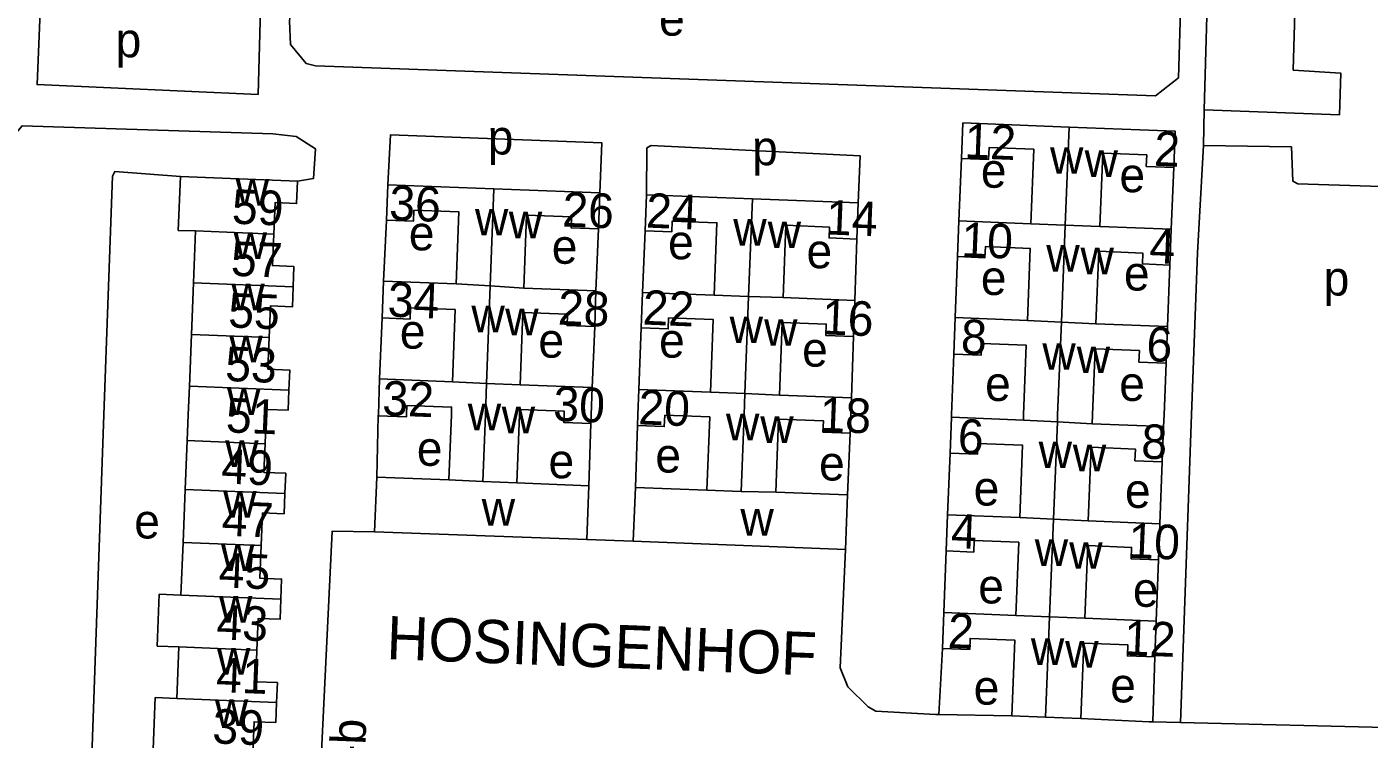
# Model space of a CAD drawing. Extents: x 159675 to 162108, y 386471 to 388472.
# Drawn here: x 161137.4 to 161292.8, y 387212.5 to 387294.9 of the extents above; entities that cross this region are included whole.
import ezdxf

# ---------------------------------------------------------------- set-up
doc = ezdxf.new("R2010")
doc.units = 0
for name, color, linetype in [('BLT_Basislijn', 7, 'Continuous'), ('BLT_Bebouwing', 7, 'Continuous'), ('BLT_Centroide', 7, 'Continuous'), ('BLT_Huisnummer', 7, 'Continuous'), ('BLT_Huisnummer_ tussenligend', 7, 'Continuous'), ('BLT_Huisnummer_reeks', 7, 'Continuous'), ('BLT_Onderverdeling_panden', 7, 'Continuous'), ('BLT_Straatnaam', 7, 'Continuous'), ('BLT_Vlakafsluiter', 7, 'Continuous')]:
    doc.layers.add(name, color=color, linetype=linetype)

msp = doc.modelspace()

# ---------------------------------------------------------------- linework, layer by layer
at = {"layer": 'BLT_Basislijn'}
for p, q in [((161245.64, 387279.69), (161245.34, 387272.46)), ((161270.21, 387278.63), (161269.92, 387271.51)), ((161178.72, 387265.5), (161179.06, 387272.55)), ((161203.6, 387271.55), (161203.32, 387264.37)), ((161209, 387271.31), (161208.69, 387264.16)), ((161233.52, 387270.36), (161233.27, 387263.26)), ((161244.89, 387261.26), (161245.17, 387268.32)), ((161269.48, 387260.22), (161269.76, 387267.34)), ((161178.28, 387254.16), (161178.57, 387261.22)), ((161203.17, 387260.22), (161202.89, 387253.19)), ((161208.54, 387260.08), (161208.29, 387252.96)), ((161233.11, 387259.06), (161232.88, 387251.99)), ((161244.73, 387257.05), (161244.47, 387250)), ((161269.08, 387250), (161269.31, 387256)), ((161177.94, 387242.79), (161178.12, 387249.9)), ((161244.47, 387250), (161244.46, 387249.74)), ((161269.02, 387248.65), (161269.08, 387250)), ((161272.26, 387250), (161270.97, 387214.4)), ((161202.74, 387249), (161202.49, 387241.81)), ((161207.88, 387241.59), (161208.13, 387248.76)), ((161232.45, 387240.73), (161232.73, 387247.9)), ((161244.02, 387238.44), (161244.3, 387245.56)), ((161268.6, 387237.41), (161268.86, 387244.56)), ((161202.26, 387235.58), (161207.64, 387235.38)), ((161243.59, 387227.13), (161243.86, 387234.25)), ((161268.18, 387226.13), (161268.43, 387233.22)), ((161243.43, 387222.97), (161243.02, 387215.33)), ((161267.79, 387214.47), (161268.01, 387221.98)), ((161251.46, 387215.17), (161243.02, 387215.33)), ((161270.97, 387214.4), (161267.79, 387214.47)), ((161270.97, 387214.4), (161299.99, 387213.67))]:
    msp.add_line(p, q, dxfattribs=at)
for points in [[(161290.66, 387309.56), (161290.38, 387303.88), (161284.59, 387303.95), (161284.42, 387303.27), (161284.04, 387289.91), (161289.54, 387289.57), (161289.38, 387284.73), (161273.71, 387285.32), (161274.34, 387307.04)], [(161271.02, 387298.17), (161270.75, 387289.03), (161268.09, 387286.92), (161170.87, 387290.42), (161169.76, 387290.68), (161167.96, 387292.87), (161167.85, 387295.57), (161168.48, 387302.18)], [(161139.11, 387299.54), (161138.63, 387288.23), (161164.2, 387287.11), (161164.51, 387298.44), (161160.44, 387298.7)], [(161134.25, 387250), (161135.45, 387281.71), (161136.88, 387283.46), (161165.92, 387282.54), (161168.62, 387282.22), (161170.84, 387280.82), (161170.62, 387277.36), (161168.77, 387277.04)], [(161179.21, 387276.62), (161179.55, 387282.44), (161203.99, 387281.5), (161203.76, 387275.72)], [(161209.16, 387275.48), (161209.22, 387280.91), (161209.7, 387281.2), (161233.89, 387280), (161233.68, 387274.55)], [(161302.59, 387276.17), (161284.55, 387276.74), (161283.99, 387277.05), (161283.83, 387281.04), (161273.63, 387281.17), (161272.94, 387268.77), (161272.26, 387250)], [(161155.22, 387277.58), (161147.62, 387278.16), (161147.35, 387277.62), (161146.37, 387250)], [(161146.37, 387250), (161144.56, 387199.56), (161154.07, 387198.96)], [(161177.7, 387236.48), (161172.78, 387236.54), (161171.51, 387210.2)], [(161243.02, 387215.33), (161242.61, 387215.34), (161235.7, 387215.72), (161234.84, 387216.2), (161232.46, 387218.54), (161231.59, 387220.72), (161232.21, 387234.44)], [(161259.44, 387214.85), (161267.35, 387214.48), (161267.79, 387214.47)]]:
    msp.add_lwpolyline(points, dxfattribs=at)
at = {"layer": 'BLT_Bebouwing'}
for p, q in [((161168.77, 387277.04), (161155.22, 387277.58)), ((161179.06, 387272.55), (161179.21, 387276.62)), ((161179.21, 387276.62), (161191.49, 387276.17)), ((161191.49, 387276.17), (161203.76, 387275.72)), ((161203.76, 387275.72), (161203.6, 387271.55)), ((161209, 387271.31), (161209.16, 387275.48)), ((161209.16, 387275.48), (161221.42, 387275.02)), ((161221.42, 387275.02), (161233.68, 387274.55)), ((161233.68, 387274.55), (161233.52, 387270.36)), ((161156.96, 387271.29), (161156.73, 387265.3)), ((161245.34, 387272.46), (161245.17, 387268.32)), ((161253.65, 387272.13), (161245.34, 387272.46)), ((161269.92, 387271.51), (161261.66, 387271.83)), ((161269.76, 387267.34), (161269.92, 387271.51)), ((161156.73, 387265.3), (161156.49, 387259.31)), ((161178.57, 387261.22), (161178.72, 387265.5)), ((161178.72, 387265.5), (161187.14, 387265.19)), ((161194.97, 387264.67), (161203.32, 387264.37)), ((161203.32, 387264.37), (161203.17, 387260.22)), ((161208.54, 387260.08), (161208.69, 387264.16)), ((161208.69, 387264.16), (161216.99, 387263.85)), ((161224.97, 387263.58), (161233.27, 387263.26)), ((161233.27, 387263.26), (161233.11, 387259.06)), ((161244.89, 387261.26), (161244.73, 387257.05)), ((161253.26, 387260.92), (161244.89, 387261.26)), ((161269.48, 387260.22), (161261.18, 387260.55)), ((161156.49, 387259.31), (161156.25, 387253.33)), ((161269.31, 387256), (161269.48, 387260.22)), ((161178.13, 387250), (161178.28, 387254.16)), ((161178.28, 387254.16), (161186.71, 387253.82)), ((161156.25, 387253.33), (161156.11, 387250)), ((161194.56, 387253.49), (161202.89, 387253.19)), ((161202.89, 387253.19), (161202.77, 387250)), ((161208.17, 387250), (161208.29, 387252.96)), ((161208.29, 387252.96), (161216.57, 387252.65)), ((161224.57, 387252.3), (161232.88, 387251.99)), ((161232.88, 387251.99), (161232.81, 387250)), ((161156.11, 387250), (161155.99, 387247.03)), ((161165.02, 387246.67), (161165.16, 387250)), ((161178.12, 387249.9), (161178.13, 387250)), ((161186.3, 387242.49), (161186.58, 387250)), ((161194.45, 387250), (161194.16, 387242.12)), ((161202.77, 387250), (161202.74, 387249)), ((161208.13, 387248.76), (161208.17, 387250)), ((161232.81, 387250), (161232.73, 387247.9)), ((161244.46, 387249.74), (161244.3, 387245.56)), ((161252.79, 387249.4), (161244.46, 387249.74)), ((161252.81, 387250), (161252.79, 387249.4)), ((161260.75, 387248.98), (161260.79, 387250)), ((161269.02, 387248.65), (161260.75, 387248.98)), ((161268.86, 387244.56), (161269.02, 387248.65)), ((161155.99, 387247.03), (161155.77, 387241.35)), ((161177.7, 387236.48), (161177.94, 387242.79)), ((161177.94, 387242.79), (161186.3, 387242.49)), ((161186.3, 387242.49), (161190.24, 387242.3)), ((161190.24, 387242.3), (161194.16, 387242.12)), ((161194.16, 387242.12), (161202.49, 387241.81)), ((161202.49, 387241.81), (161202.26, 387235.58)), ((161155.77, 387241.35), (161155.52, 387235.23)), ((161207.64, 387235.38), (161207.88, 387241.59)), ((161207.88, 387241.59), (161216.16, 387241.28)), ((161224.12, 387241.05), (161232.45, 387240.73)), ((161232.45, 387240.73), (161232.21, 387234.44)), ((161244.02, 387238.44), (161243.86, 387234.25)), ((161252.38, 387238.11), (161244.02, 387238.44)), ((161268.6, 387237.41), (161260.31, 387237.74)), ((161268.43, 387233.22), (161268.6, 387237.41)), ((161202.26, 387235.58), (161177.7, 387236.48)), ((161155.52, 387235.23), (161155.28, 387229.14)), ((161232.21, 387234.44), (161207.64, 387235.38)), ((161243.59, 387227.13), (161243.43, 387222.97)), ((161251.92, 387226.8), (161243.59, 387227.13)), ((161268.18, 387226.13), (161259.9, 387226.46)), ((161268.01, 387221.98), (161268.18, 387226.13)), ((161155.04, 387223.15), (161154.8, 387217.17)), ((161251.46, 387215.17), (161255.37, 387215.02)), ((161255.37, 387215.02), (161259.44, 387214.85))]:
    msp.add_line(p, q, dxfattribs=at)
for points in [[(161258.09, 387283.32), (161245.8, 387283.81), (161245.64, 387279.69)], [(161270.21, 387278.63), (161270.38, 387282.83), (161258.09, 387283.32)], [(161245.64, 387279.69), (161248.77, 387279.57), (161248.82, 387280.95), (161253.99, 387280.75), (161253.65, 387272.13)], [(161261.66, 387271.83), (161262, 387280.3), (161267.08, 387280.1), (161267.02, 387278.76), (161270.21, 387278.63)], [(161155.22, 387277.58), (161154.97, 387271.36), (161156.96, 387271.29)], [(161166.02, 387270.92), (161166.17, 387274.57), (161168.67, 387274.47), (161168.77, 387277.04)], [(161187.14, 387265.19), (161187.44, 387273.51), (161182.24, 387273.7), (161182.2, 387272.43), (161179.06, 387272.55)], [(161203.6, 387271.55), (161200.43, 387271.67), (161200.48, 387272.92), (161195.28, 387273.12), (161194.97, 387264.67)], [(161216.99, 387263.85), (161217.31, 387272.25), (161212.14, 387272.44), (161212.09, 387271.19), (161209, 387271.31)], [(161233.52, 387270.36), (161230.3, 387270.48), (161230.35, 387271.75), (161225.29, 387271.95), (161224.97, 387263.58)], [(161168.27, 387264.84), (161168.36, 387267.18), (161165.87, 387267.28), (161166.02, 387270.92)], [(161245.17, 387268.32), (161248.34, 387268.19), (161248.39, 387269.49), (161253.59, 387269.28), (161253.26, 387260.92)], [(161261.18, 387260.55), (161261.51, 387268.94), (161266.62, 387268.74), (161266.57, 387267.47), (161269.76, 387267.34)], [(161165.5, 387258.95), (161165.64, 387262.61), (161168.18, 387262.51), (161168.27, 387264.84)], [(161186.71, 387253.82), (161187.01, 387262.19), (161181.84, 387262.38), (161181.8, 387261.1), (161178.57, 387261.22)], [(161203.17, 387260.22), (161199.97, 387260.34), (161200.02, 387261.65), (161194.87, 387261.84), (161194.56, 387253.49)], [(161216.57, 387252.65), (161216.89, 387261.03), (161211.73, 387261.23), (161211.68, 387259.96), (161208.54, 387260.08)], [(161233.11, 387259.06), (161229.93, 387259.18), (161229.98, 387260.51), (161224.89, 387260.71), (161224.57, 387252.3)], [(161167.78, 387252.86), (161167.87, 387255.19), (161165.35, 387255.3), (161165.5, 387258.95)], [(161244.73, 387257.05), (161247.92, 387256.92), (161247.97, 387258.26), (161253.13, 387258.06), (161252.81, 387250)], [(161260.79, 387250), (161261.09, 387257.66), (161266.22, 387257.45), (161266.17, 387256.12), (161269.31, 387256)], [(161165.16, 387250), (161165.18, 387250.64), (161167.68, 387250.54), (161167.78, 387252.86)], [(161186.58, 387250), (161186.61, 387250.9), (161181.44, 387251.09), (161181.4, 387250)], [(161181.4, 387250), (161181.4, 387249.78), (161178.12, 387249.9)], [(161199.63, 387250), (161199.65, 387250.43), (161194.48, 387250.62), (161194.45, 387250)], [(161202.74, 387249), (161199.6, 387249.11), (161199.63, 387250)], [(161216.16, 387241.28), (161216.48, 387249.77), (161211.29, 387249.97), (161211.23, 387248.64), (161208.13, 387248.76)], [(161232.73, 387247.9), (161229.59, 387248.02), (161229.64, 387249.33), (161224.45, 387249.52), (161224.12, 387241.05)], [(161167.31, 387240.89), (161167.4, 387243.24), (161164.89, 387243.34), (161165.02, 387246.67)], [(161244.3, 387245.56), (161247.47, 387245.44), (161247.52, 387246.7), (161252.71, 387246.49), (161252.38, 387238.11)], [(161260.31, 387237.74), (161260.65, 387246.26), (161265.77, 387246.05), (161265.71, 387244.69), (161268.86, 387244.56)], [(161164.57, 387234.87), (161164.72, 387238.65), (161167.22, 387238.55), (161167.31, 387240.89)], [(161243.86, 387234.25), (161247.05, 387234.13), (161247.1, 387235.47), (161252.26, 387235.26), (161251.92, 387226.8)], [(161166.84, 387228.67), (161166.93, 387230.99), (161164.42, 387231.1), (161164.57, 387234.87)], [(161259.9, 387226.46), (161260.24, 387234.87), (161265.32, 387234.67), (161265.27, 387233.35), (161268.43, 387233.22)], [(161155.28, 387229.14), (161152.77, 387229.24), (161152.53, 387223.25), (161155.04, 387223.15)], [(161164.08, 387222.78), (161164.23, 387226.45), (161166.75, 387226.35), (161166.84, 387228.67)], [(161243.43, 387222.97), (161246.58, 387222.85), (161246.63, 387224.12), (161251.81, 387223.91), (161251.46, 387215.17)], [(161259.44, 387214.85), (161259.78, 387223.59), (161264.88, 387223.39), (161264.83, 387222.11), (161268.01, 387221.98)], [(161166.35, 387216.71), (161166.44, 387219.02), (161163.94, 387219.12), (161164.08, 387222.78)], [(161154.8, 387217.17), (161152.3, 387217.27), (161152.06, 387211.29), (161154.56, 387211.19)], [(161163.61, 387210.83), (161163.75, 387214.49), (161166.26, 387214.4), (161166.35, 387216.71)]]:
    msp.add_lwpolyline(points, dxfattribs=at)
at = {"layer": 'BLT_Onderverdeling_panden'}
for p, q in [((161258.09, 387283.32), (161257.64, 387271.98)), ((161191.49, 387276.17), (161191.07, 387264.93)), ((161221.42, 387275.02), (161220.99, 387263.71)), ((161166.02, 387270.92), (161156.96, 387271.29)), ((161253.65, 387272.13), (161257.64, 387271.98)), ((161257.64, 387271.98), (161257.19, 387260.74)), ((161257.64, 387271.98), (161261.66, 387271.83)), ((161168.27, 387264.84), (161156.73, 387265.3)), ((161187.14, 387265.19), (161191.07, 387264.93)), ((161191.07, 387264.93), (161190.66, 387253.65)), ((161191.07, 387264.93), (161194.97, 387264.67)), ((161216.99, 387263.85), (161220.99, 387263.71)), ((161220.99, 387263.71), (161220.56, 387252.47)), ((161220.99, 387263.71), (161224.97, 387263.58)), ((161253.26, 387260.92), (161257.19, 387260.74)), ((161257.19, 387260.74), (161256.76, 387250)), ((161257.19, 387260.74), (161261.18, 387260.55)), ((161165.5, 387258.95), (161156.49, 387259.31)), ((161167.78, 387252.86), (161156.25, 387253.33)), ((161186.71, 387253.82), (161190.66, 387253.65)), ((161190.66, 387253.65), (161190.52, 387250)), ((161190.66, 387253.65), (161194.56, 387253.49)), ((161216.57, 387252.65), (161220.56, 387252.47)), ((161220.56, 387252.47), (161220.47, 387250)), ((161220.56, 387252.47), (161224.57, 387252.3)), ((161190.52, 387250), (161190.24, 387242.3)), ((161220.47, 387250), (161220.13, 387241.14)), ((161252.79, 387249.4), (161256.73, 387249.19)), ((161256.76, 387250), (161256.73, 387249.19)), ((161256.73, 387249.19), (161256.28, 387237.93)), ((161256.73, 387249.19), (161260.75, 387248.98)), ((161165.02, 387246.67), (161155.99, 387247.03)), ((161167.31, 387240.89), (161155.77, 387241.35)), ((161216.16, 387241.28), (161220.13, 387241.14)), ((161220.13, 387241.14), (161224.12, 387241.05)), ((161252.38, 387238.11), (161256.28, 387237.93)), ((161256.28, 387237.93), (161255.83, 387226.63)), ((161256.28, 387237.93), (161260.31, 387237.74)), ((161164.57, 387234.87), (161155.52, 387235.23)), ((161166.84, 387228.67), (161155.28, 387229.14)), ((161251.92, 387226.8), (161255.83, 387226.63)), ((161255.83, 387226.63), (161255.37, 387215.02)), ((161255.83, 387226.63), (161259.9, 387226.46)), ((161164.08, 387222.78), (161155.04, 387223.15)), ((161166.35, 387216.71), (161154.8, 387217.17))]:
    msp.add_line(p, q, dxfattribs=at)
at = {"layer": 'BLT_Vlakafsluiter'}
msp.add_line((161273.71, 387285.32), (161273.63, 387281.17), dxfattribs=at)

# ---------------------------------------------------------------- texts
at = {"layer": 'BLT_Centroide'}
for s, p in [('e', (161210.62, 387293.9)), ('p', (161147.71, 387291.4)), ('p', (161190.79, 387280.15)), ('p', (161221.39, 387278.9)), ('w', (161255.88, 387277.91)), ('w', (161259.88, 387277.56)), ('e', (161247.87, 387276.3)), ('e', (161263.91, 387275.78)), ('w', (161161.62, 387274.22)), ('w', (161189.31, 387270.78)), ('w', (161193.23, 387270.44)), ('e', (161181.65, 387269.05)), ('w', (161219.21, 387269.59)), ('w', (161223.2, 387269.31)), ('w', (161161.38, 387268.06)), ('e', (161198.2, 387267.5)), ('e', (161211.66, 387268.02)), ('e', (161227.69, 387266.98)), ('w', (161255.45, 387266.59)), ('w', (161259.41, 387266.28)), ('e', (161247.87, 387263.88)), ('e', (161264.43, 387264.4)), ('p', (161287.55, 387263.82)), ('w', (161161.11, 387262.12)), ('w', (161188.9, 387259.56)), ('w', (161192.81, 387259.22)), ('e', (161180.61, 387257.67)), ('w', (161218.79, 387258.31)), ('w', (161222.78, 387258)), ('w', (161160.88, 387256.09)), ('e', (161196.65, 387256.63)), ('e', (161210.62, 387256.63)), ('e', (161227.18, 387255.59)), ('w', (161254.99, 387255.22)), ('w', (161258.97, 387254.84)), ('e', (161248.36, 387251.62)), ('e', (161263.89, 387251.62)), ('w', (161160.63, 387250)), ('w', (161188.48, 387248.22)), ('w', (161192.41, 387247.88)), ('w', (161218.37, 387247.06)), ('w', (161222.34, 387246.75)), ('w', (161160.4, 387243.97)), ('e', (161182.58, 387244.11)), ('e', (161210.19, 387243.33)), ('w', (161254.56, 387243.84)), ('w', (161258.52, 387243.47)), ('e', (161197.82, 387242.67)), ('e', (161229.14, 387242.41)), ('e', (161247.04, 387239.51)), ('e', (161264.55, 387239.24)), ('w', (161160.17, 387238.12)), ('w', (161190.09, 387237.19)), ('e', (161149.87, 387235.7)), ('w', (161220.04, 387236.03)), ('w', (161254.11, 387232.53)), ('w', (161159.92, 387231.94)), ('w', (161258.1, 387232.19)), ('e', (161247.57, 387228.18)), ('e', (161265.47, 387227.79)), ('w', (161159.68, 387225.97)), ('w', (161159.44, 387219.94)), ('w', (161253.66, 387221.06)), ('w', (161257.63, 387220.75)), ('e', (161247.04, 387216.46)), ('e', (161262.84, 387216.72)), ('w', (161159.2, 387214))]:
    msp.add_text(s, height=4, dxfattribs=at).set_placement(p)
at = {"layer": 'BLT_Huisnummer'}
for s, rotation, p in [('12', 357.7159, (161245.92, 387279.74)), ('2', 357.7238, (161267.87, 387278.85)), ('59', 357.7081, (161161.12, 387272.15)), ('36', 357.7159, (161179.34, 387272.58)), ('26', 357.7159, (161199.37, 387271.82)), ('24', 357.7159, (161209.06, 387271.69)), ('14', 357.7159, (161229.89, 387270.9)), ('10', 357.7159, (161245.56, 387268.31)), ('4', 357.7238, (161267.33, 387267.6)), ('34', 357.7159, (161179.16, 387261.39)), ('55', 357.7081, (161160.7, 387260.14)), ('28', 357.7159, (161198.86, 387260.46)), ('22', 357.7159, (161208.67, 387260.47)), ('16', 357.7159, (161229.42, 387259.34)), ('8', 357.7159, (161245.51, 387257.09)), ('6', 357.7238, (161266.98, 387256.23)), ('32', 357.7159, (161178.54, 387249.97)), ('30', 357.7159, (161198.33, 387249.32)), ('20', 357.7159, (161208.17, 387248.92)), ('51', 357.7081, (161160.43, 387247.99)), ('18', 357.7159, (161229.14, 387248.09)), ('6', 357.7159, (161245.15, 387245.55)), ('8', 357.7238, (161266.39, 387244.96)), ('47', 357.7081, (161159.95, 387236.04)), ('4', 357.7159, (161244.36, 387234.59)), ('10', 357.7238, (161264.89, 387233.47)), ('43', 357.7081, (161159.34, 387224.03)), ('2', 357.7159, (161244, 387223.05)), ('12', 357.7238, (161264.38, 387222.22)), ('39', 357.7081, (161158.87, 387211.99))]:
    msp.add_text(s, height=4, rotation=rotation, dxfattribs=at).set_placement(p)
at = {"layer": 'BLT_Huisnummer_ tussenligend'}
for s, p in [('57', (161161.01, 387266.12)), ('53', (161160.35, 387253.94)), ('49', (161159.89, 387242.07)), ('45', (161159.6, 387230.05)), ('41', (161159.3, 387217.93))]:
    msp.add_text(s, height=4, rotation=357.7081, dxfattribs=at).set_placement(p)
at = {"layer": 'BLT_Huisnummer_reeks'}
msp.add_text('33-a-b', height=4, rotation=87.8154, dxfattribs=at).set_placement((161176.15, 387199.31))
at = {"layer": 'BLT_Straatnaam'}
msp.add_text('HOSINGENHOF', height=5, rotation=357.7908, dxfattribs=at).set_placement((161179.02, 387221.74))

doc.saveas('drawing.dxf')
